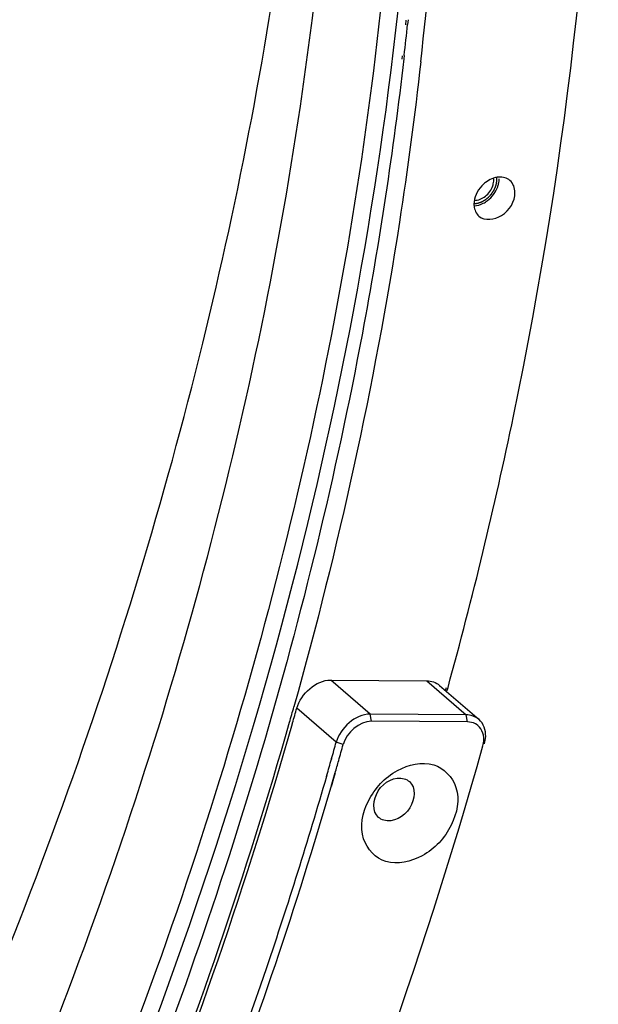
# Model space of a CAD drawing. Header units: millimetres. Extents: x 0 to 420, y 0 to 297.
# Tile 481 of 502: x 391.85 to 397.36, y 199.8 to 209.17. Entities that reach past the tile are written whole.
import ezdxf

# ---------------------------------------------------------------- set-up
doc = ezdxf.new("R2010")
doc.units = ezdxf.units.MM
doc.header["$LTSCALE"] = 23.1
doc.layers.get('0').update_dxf_attribs({"linetype": 'CONTINUOUS'})
doc.layers.add('02___PRT_ALL_AXES', color=7, linetype='CONTINUOUS')

msp = doc.modelspace()

# ---------------------------------------------------------------- linework, layer by layer
at = {"color": 7, "linetype": 'CONTINUOUS'}
for p, q in [((394.8096, 202.8858), (395.723, 202.8789)), ((395.1846, 202.5611), (394.8096, 202.8858)), ((395.723, 202.8789), (396.098, 202.5542)), ((395.8457, 202.8353), (396.2207, 202.5105)), ((395.9024, 202.7862), (395.9111, 202.8163)), ((395.9172, 202.786), (395.9255, 202.8161)), ((394.8623, 202.2947), (394.4873, 202.6194)), ((396.098, 202.5542), (395.1846, 202.5611)), ((395.1973, 202.4943), (395.1846, 202.5611)), ((396.1107, 202.4875), (396.098, 202.5542)), ((394.4442, 202.4723), (394.4458, 202.4777)), ((394.4458, 202.4723), (394.4473, 202.4777)), ((396.1107, 202.4875), (395.1973, 202.4943)), ((394.9287, 202.2723), (394.8623, 202.2947)), ((394.8169, 202.1398), (394.8153, 202.1344)), ((394.8186, 202.1398), (394.817, 202.1343)), ((394.7705, 201.9818), (394.7668, 201.969)), ((394.7733, 201.9817), (394.7696, 201.9689)), ((394.8493, 202.0016), (394.8108, 201.8701)), ((394.8368, 201.9492), (394.8138, 201.8701)), ((394.8519, 202.0015), (394.8368, 201.9492))]:
    msp.add_line(p, q, dxfattribs=at)
for centre, radius, start, end in [((354.7055, 213.7647), 41.3135, 344.14506, 344.34928), ((352.6807, 214.3897), 43.4322, 337.85711, 344.0742), ((396.1186, 202.3413), 0.1448, 59.43571, 62.3336), ((355.075, 213.4415), 41.3193, 344.12607, 344.34927), ((355.0899, 213.4336), 41.3728, 344.13013, 344.34927), ((354.9416, 213.4794), 41.4579, 343.89885, 344.11828), ((354.9763, 213.4659), 41.4909, 343.9599, 344.13015), ((353.7545, 213.8307), 42.7659, 339.01564, 343.75913)]:
    msp.add_arc(centre, radius, start, end, dxfattribs=at)
for points, knots in [([(378.9757, 181.8709), (381.3571, 184.074), (385.6919, 188.9116), (389.8774, 195.8119), (392.3241, 201.6351), (394.0782, 207.3942), (394.6905, 211.8509), (394.7189, 214.7681)], [0, 0, 0, 0, 0.260218, 0.517594, 0.643305, 0.766, 1, 1, 1, 1]), ([(395.9255, 202.8161), (396.16, 203.6689), (396.9689, 207.0087), (397.355, 210.4563), (397.355, 213.0081)], [0, 0, 0, 0, 0.257378, 1, 1, 1, 1]), ([(376.3864, 178.6276), (378.9724, 180.6185), (382.5671, 184.0162), (386.6173, 189.1506), (389.2512, 193.2623), (391.4281, 197.557), (393.6377, 203.3356), (394.5758, 207.869), (394.804, 210.8639)], [0, 0, 0, 0, 0.256713, 0.385748, 0.513858, 0.640132, 0.763745, 1, 1, 1, 1]), ([(392.6291, 198.3291), (393.4286, 200.2915), (394.7266, 204.2518), (395.4019, 208.3686), (395.5564, 210.3947)], [0, 0, 0, 0, 0.510494, 1, 1, 1, 1]), ([(395.384, 210.3616), (395.1558, 207.3667), (394.2177, 202.8333), (392.0081, 197.0548), (389.8312, 192.76), (387.1973, 188.6483), (383.1471, 183.5139), (379.5524, 180.1162), (376.9664, 178.1253)], [0, 0, 0, 0, 0.236255, 0.359868, 0.486142, 0.614252, 0.743287, 1, 1, 1, 1]), ([(396.2728, 202.2798), (396.279, 202.3018), (396.2938, 202.3812), (396.2647, 202.4724), (396.2207, 202.5105)], [0, 0, 0, 0, 0.281497, 1, 1, 1, 1]), ([(388.5482, 186.6809), (389.4296, 187.8787), (392.6717, 192.7021), (395.0907, 198.0951), (396.2564, 202.2588)], [0, 0, 0, 0, 0.255917, 1, 1, 1, 1]), ([(395.3345, 201.1603), (395.2378, 201.1882), (395.0579, 201.384), (395.146, 201.7658), (395.4034, 202.048), (395.6773, 202.1114), (395.7891, 202.0791)], [0, 0, 0, 0, 0.213494, 0.468878, 0.752929, 1, 1, 1, 1]), ([(395.7891, 202.0791), (395.8858, 202.0512), (396.0657, 201.8553), (395.9776, 201.4736), (395.7202, 201.1914), (395.4463, 201.128), (395.3345, 201.1603)], [0, 0, 0, 0, 0.213494, 0.468878, 0.752929, 1, 1, 1, 1]), ([(394.7696, 201.9689), (394.5929, 201.3576), (393.8188, 198.8925), (392.8226, 196.4981), (391.9641, 194.7505)], [0, 0, 0, 0, 0.246296, 1, 1, 1, 1]), ([(395.2645, 201.5795), (395.2013, 201.6342), (395.2211, 201.8724), (395.4216, 201.9718), (395.5092, 201.9465)], [0, 0, 0, 0, 0.478313, 1, 1, 1, 1]), ([(395.5591, 201.9197), (395.6223, 201.865), (395.6026, 201.6268), (395.402, 201.5274), (395.3144, 201.5527)], [0, 0, 0, 0, 0.478313, 1, 1, 1, 1])]:
    msp.add_open_spline(points, degree=3, knots=knots, dxfattribs=at)
at = {"color": 2, "linetype": 'CONTINUOUS'}
for points, knots in [([(396.3794, 207.5837), (396.3799, 207.5854), (396.381, 207.5889), (396.3823, 207.5932), (396.3832, 207.5962), (396.3837, 207.598), (396.3841, 207.5998), (396.3846, 207.602), (396.3852, 207.6047), (396.3859, 207.6075), (396.3864, 207.6097), (396.3868, 207.6115), (396.3871, 207.6133), (396.3876, 207.6163), (396.3881, 207.6197), (396.3886, 207.6227), (396.3889, 207.6244), (396.3891, 207.6257), (396.3892, 207.6271), (396.3893, 207.6288), (396.3896, 207.6319), (396.3898, 207.635), (396.3901, 207.6377), (396.3902, 207.639), (396.3903, 207.6403), (396.3902, 207.642), (396.3903, 207.6441), (396.3903, 207.6466), (396.3903, 207.6491), (396.3903, 207.6512), (396.3903, 207.6528), (396.3902, 207.6545), (396.39, 207.6575), (396.3897, 207.6618), (396.3894, 207.6652), (396.3893, 207.6669)], [0, 0, 0, 0, 0.0625, 0.125, 0.15625, 0.171875, 0.1875, 0.21875, 0.25, 0.28125, 0.3125, 0.328125, 0.34375, 0.375, 0.4375, 0.46875, 0.484375, 0.5, 0.515625, 0.53125, 0.5625, 0.625, 0.640625, 0.65625, 0.671875, 0.6875, 0.71875, 0.75, 0.78125, 0.8125, 0.828125, 0.84375, 0.875, 0.9375, 1, 1, 1, 1]), ([(396.1731, 207.4174), (396.1757, 207.4178), (396.1809, 207.4185), (396.1887, 207.4195), (396.1952, 207.4204), (396.1998, 207.421), (396.2024, 207.4214), (396.2044, 207.4217), (396.206, 207.4219), (396.2073, 207.422), (396.2081, 207.4222), (396.2088, 207.4222), (396.2094, 207.4225), (396.2106, 207.4229), (396.2129, 207.4237), (396.2162, 207.4248), (396.2215, 207.4266), (396.2267, 207.4284), (396.232, 207.4302), (396.236, 207.4316), (396.2393, 207.4327), (396.2416, 207.4335), (396.2429, 207.434), (396.2437, 207.4343), (396.2444, 207.4345), (396.245, 207.4347), (396.2458, 207.4352), (396.2468, 207.4357), (396.2487, 207.4368), (396.2515, 207.4384), (396.2554, 207.4405), (396.2605, 207.4434), (396.2656, 207.4463), (396.2707, 207.4491), (396.2738, 207.4509), (396.2764, 207.4523), (396.2783, 207.4534), (396.2799, 207.4543), (396.2811, 207.4552), (396.2822, 207.4562), (396.2837, 207.4574), (396.2861, 207.4592), (396.289, 207.4616), (396.2925, 207.4644), (396.296, 207.4673), (396.2996, 207.4701), (396.3031, 207.4729), (396.306, 207.4753), (396.3084, 207.4772), (396.3098, 207.4783), (396.311, 207.4793), (396.3122, 207.4802), (396.3134, 207.4817), (396.315, 207.4833), (396.317, 207.4856), (396.3196, 207.4884), (396.3237, 207.4929), (396.3278, 207.4975), (396.3319, 207.502), (396.3349, 207.5054), (396.3372, 207.5079), (396.3388, 207.5096), (396.3395, 207.5105), (396.3402, 207.5112), (396.3406, 207.5118), (396.3412, 207.5127), (396.3421, 207.5142), (396.3438, 207.5167), (396.3458, 207.5199), (396.3483, 207.5237), (396.3516, 207.5288), (396.3549, 207.5338), (396.3582, 207.5389), (396.3603, 207.5421), (396.3618, 207.5443), (396.3625, 207.5454), (396.3629, 207.546), (396.3632, 207.5467), (396.3636, 207.5476), (396.3642, 207.549), (396.3649, 207.5507), (396.3658, 207.5527), (396.367, 207.5555), (396.3691, 207.5603), (396.3722, 207.5672), (396.3758, 207.5754), (396.3782, 207.5809), (396.3794, 207.5837)], [0, 0, 0, 0, 0.03125, 0.0625, 0.09375, 0.109375, 0.117188, 0.125, 0.132812, 0.136719, 0.140625, 0.142578, 0.144531, 0.148438, 0.15625, 0.171875, 0.1875, 0.21875, 0.234375, 0.25, 0.265625, 0.273438, 0.277344, 0.28125, 0.283203, 0.285156, 0.289062, 0.292969, 0.296875, 0.3125, 0.328125, 0.34375, 0.375, 0.390625, 0.40625, 0.414062, 0.421875, 0.429688, 0.433594, 0.4375, 0.445312, 0.453125, 0.46875, 0.484375, 0.5, 0.515625, 0.53125, 0.546875, 0.554688, 0.5625, 0.566406, 0.570312, 0.578125, 0.585938, 0.59375, 0.609375, 0.625, 0.65625, 0.671875, 0.6875, 0.703125, 0.707031, 0.710938, 0.714844, 0.716797, 0.71875, 0.726562, 0.734375, 0.75, 0.765625, 0.78125, 0.8125, 0.828125, 0.84375, 0.851562, 0.855469, 0.857422, 0.859375, 0.863281, 0.867188, 0.875, 0.882812, 0.890625, 0.90625, 0.9375, 0.96875, 1, 1, 1, 1])]:
    msp.add_open_spline(points, degree=3, knots=knots, dxfattribs=at)
at = {"color": 7, "linetype": 'CONTINUOUS'}
for points in [[(394.4873, 202.6194), (394.5249, 202.7536), (394.6702, 202.8869), (394.8096, 202.8858)], [(395.723, 202.8789), (395.7664, 202.8786), (395.8129, 202.8637), (395.8457, 202.8353)], [(395.1846, 202.5611), (395.0452, 202.5621), (394.8999, 202.4289), (394.8623, 202.2947)], [(396.2207, 202.5105), (396.1879, 202.5389), (396.1414, 202.5538), (396.098, 202.5542)], [(395.1973, 202.4943), (395.0812, 202.4952), (394.9601, 202.3842), (394.9287, 202.2723)], [(396.1858, 202.4695), (396.163, 202.4815), (396.1365, 202.4873), (396.1107, 202.4875)], [(396.2656, 202.3175), (396.2674, 202.3727), (396.2398, 202.4379), (396.1922, 202.466)], [(396.2564, 202.2588), (396.2617, 202.2779), (396.265, 202.2977), (396.2656, 202.3175)], [(395.5092, 201.9465), (395.5274, 201.9412), (395.5448, 201.932), (395.5591, 201.9197)], [(395.3144, 201.5527), (395.2963, 201.558), (395.2788, 201.5672), (395.2645, 201.5795)]]:
    msp.add_open_spline(points, degree=3, dxfattribs=at)
at = {"layer": '02___PRT_ALL_AXES', "color": 7, "linetype": 'CONTINUOUS'}
for p, q in [((395.525, 209.1638), (395.5204, 209.1189)), ((395.5457, 209.1676), (395.541, 209.1227)), ((395.4896, 208.8241), (395.4864, 208.7929)), ((395.5087, 208.8274), (395.5051, 208.7961))]:
    msp.add_line(p, q, dxfattribs=at)
for centre, radius, start, end in [((360.5818, 212.6958), 35.304, 353.6087, 356.49171), ((359.7577, 212.8948), 35.9816, 353.50931, 353.98229), ((396.4634, 207.3851), 0.2958, 127.63283, 137.3516), ((396.1625, 207.6624), 0.2504, 340.27959, 347.57302), ((396.3567, 207.412), 0.1842, 179.98014, 185.18544), ((354.6755, 213.7888), 41.3191, 344.1213, 344.33307), ((353.2272, 214.2164), 42.829, 338.11589, 344.10114)]:
    msp.add_arc(centre, radius, start, end, dxfattribs=at)
for points, knots in [([(395.5051, 208.7961), (395.4049, 207.922), (394.8621, 204.3471), (393.8146, 200.8541), (392.7938, 198.3175)], [0, 0, 0, 0, 0.243422, 1, 1, 1, 1]), ([(395.6664, 208.7658), (395.6094, 208.2563), (395.3334, 206.1888), (394.8842, 204.1452), (394.4594, 202.6308)], [0, 0, 0, 0, 0.245838, 1, 1, 1, 1]), ([(396.351, 207.5861), (396.3531, 207.5923), (396.3598, 207.6161), (396.3613, 207.6415), (396.3586, 207.6595)], [0, 0, 0, 0, 0.263437, 1, 1, 1, 1]), ([(396.1767, 207.4489), (396.2138, 207.4487), (396.2908, 207.4818), (396.3381, 207.5481), (396.351, 207.5861)], [0, 0, 0, 0, 0.480473, 1, 1, 1, 1]), ([(396.407, 207.6086), (396.4087, 207.6162), (396.4112, 207.6315), (396.4121, 207.6469), (396.4121, 207.6544)], [0, 0, 0, 0, 0.509074, 1, 1, 1, 1]), ([(396.2199, 207.2983), (396.2742, 207.2512), (396.476, 207.2798), (396.5621, 207.4401), (396.5621, 207.5245)], [0, 0, 0, 0, 0.459695, 1, 1, 1, 1])]:
    msp.add_open_spline(points, degree=3, knots=knots, dxfattribs=at)
for points in [[(396.4102, 207.6707), (396.3645, 207.6679), (396.319, 207.6474), (396.2828, 207.6194)], [(396.5147, 207.6383), (396.4871, 207.6622), (396.4466, 207.673), (396.4102, 207.6707)], [(396.2458, 207.5856), (396.2032, 207.5394), (396.1724, 207.4748), (396.1724, 207.412)], [(396.3018, 207.4471), (396.3447, 207.4801), (396.3799, 207.5269), (396.3982, 207.5779)], [(396.5621, 207.5245), (396.5621, 207.5656), (396.5457, 207.6114), (396.5147, 207.6383)], [(396.1732, 207.3953), (396.1764, 207.3596), (396.1928, 207.3218), (396.2199, 207.2983)], [(396.1744, 207.3957), (396.2043, 207.3976), (396.2341, 207.407), (396.2607, 207.4207)], [(396.2607, 207.4207), (396.2751, 207.4282), (396.2889, 207.4371), (396.3018, 207.4471)]]:
    msp.add_open_spline(points, degree=3, dxfattribs=at)

doc.saveas('drawing.dxf')
